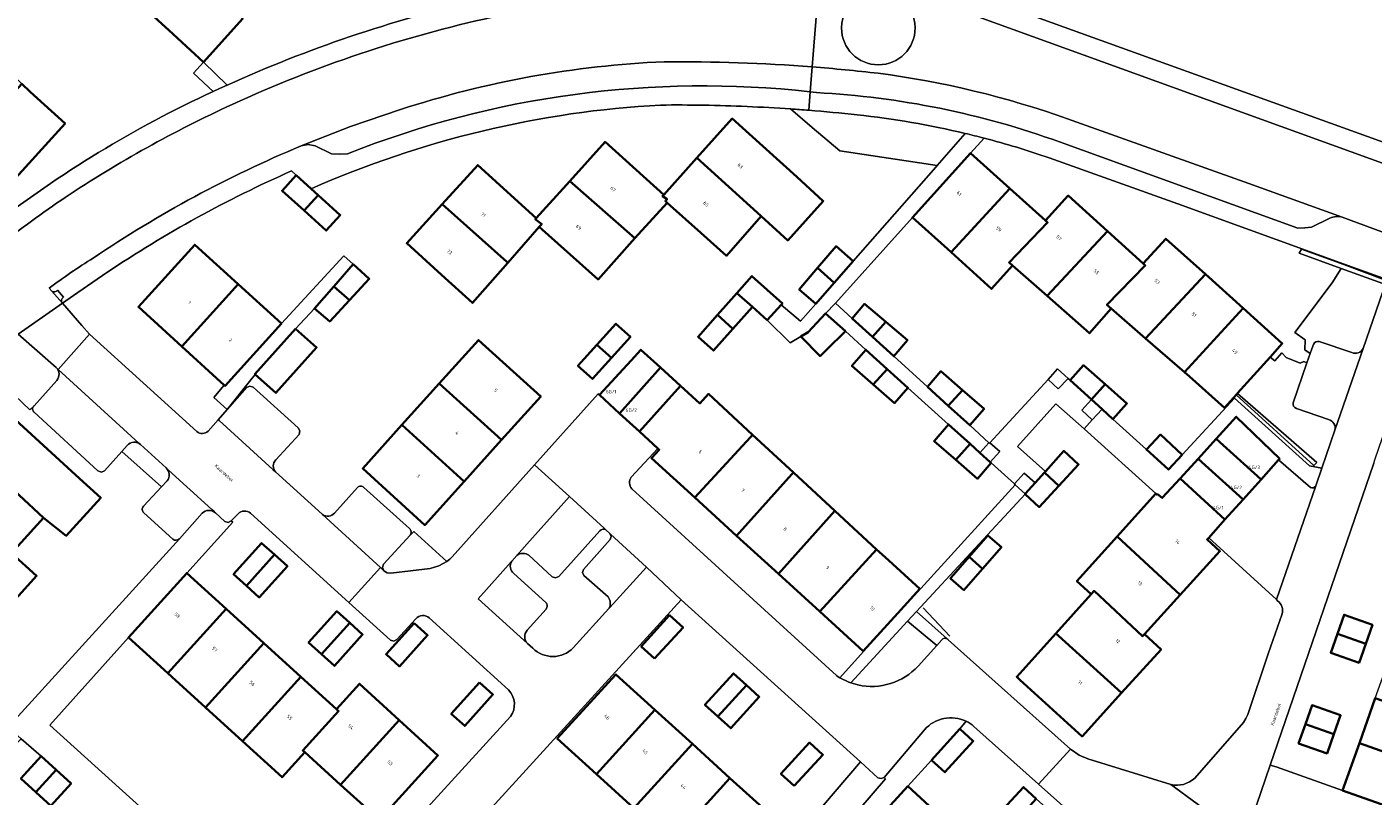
# Model space of a CAD drawing. Header units: metres. Extents: x 197700 to 204338, y 317132 to 325229.
# Tile 318 of 656: x 199378 to 199521, y 319636 to 319718. Entities that reach past the tile are written whole.
import ezdxf
from ezdxf.enums import TextEntityAlignment as Align

# ---------------------------------------------------------------- set-up
doc = ezdxf.new("R2010")
doc.units = ezdxf.units.M
for name, color, linetype, lineweight in [('B-WE-GR-BEPLANTING_CULTUUR_BODEMBEDEKKER-GV', 90, 'Continuous', 18), ('B-WE-GR-BEPLANTING_CULTUUR_HEESTERS-GV', 90, 'Continuous', 18), ('B-WE-IE-TERREINAFSCHEIDING_KUNSTMATIG_HEKWERK-G', 20, 'IE-TERREINAFSCHEIDING-KUNSTMATIG', 18), ('B-WE-OG-BEBOUWING-GV', 7, 'Continuous', 35), ('B-WE-OG-BEBOUWING-T18', 10, 'Continuous', 18), ('B-WE-OG-TERREIN_CULTUURSCHEIDING-GV', 7, 'Continuous', 18), ('B-WE-OG-TERREIN_ERF-GV', 7, 'Continuous', 18), ('B-WE-OG-TOPOGRAFIE-T18', 10, 'Continuous', 18), ('B-WE-VH-VERHARDING_ASFALT-GV', 252, 'Continuous', 18), ('B-WE-VH-VERHARDING_BETONSTRAATSTEEN-GV', 252, 'Continuous', 18), ('B-WE-VH-VERHARDING_HALFVERHARDING_GRIND-GV', 252, 'Continuous', 18), ('B-WE-VH-VERHARDING_OPEN-GV', 252, 'Continuous', 18), ('B-WE-VH-VERHARDING_TEGEL-GV', 252, 'Continuous', 18)]:
    doc.layers.add(name, color=color, linetype=linetype, lineweight=lineweight)
doc.styles.add('NLCS-ISO-M200-T18', font='NLCS-ISO.ttf', dxfattribs={"height": 0.36})
doc.linetypes.add('IE-TERREINAFSCHEIDING-KUNSTMATIG', pattern='A,4,[82,NLCS.SHX,S=0.75,R=90,X=0,Y=0],4,-2', length=10)

msp = doc.modelspace()

# ---------------------------------------------------------------- linework, layer by layer
at = {"layer": 'B-WE-GR-BEPLANTING_CULTUUR_BODEMBEDEKKER-GV'}
for points in [[(199380.634, 319682.027), (199376.592, 319685.561), (199373.188, 319682.343), (199372.979, 319682.138), (199377.824, 319677.507), (199378.254, 319677.915)], [(199378.254, 319677.915), (199378.27, 319677.931), (199378.289, 319677.948), (199380.697, 319680.648)], [(199473.041, 319643.507), (199468.739, 319638.436), (199468.898, 319638.281), (199455.391, 319622.576), (199456.528, 319621.537), (199465.019, 319630.665), (199471.248, 319637.502), (199473.784, 319640.269), (199476.802, 319643.592)], [(199476.802, 319643.592), (199477.458, 319644.412)]]:
    msp.add_lwpolyline(points, dxfattribs=at)
for points in [[(199380.697, 319680.648, 0.4110098), (199380.634, 319682.027)], [(199477.458, 319644.412, 0.3353648), (199473.041, 319643.507)]]:
    msp.add_lwpolyline(points, format="xyb", dxfattribs=at)
msp.add_lwpolyline([(199415.503, 319660.409), (199415.857, 319660.198), (199416.266, 319660.152), (199420.444, 319660.663), (199421.374, 319660.931), (199422.218, 319661.408), (199418.689, 319664.573), (199418.299, 319664.19), (199415.466, 319661.103), (199415.354, 319660.742)], close=True, dxfattribs=at)
at = {"layer": 'B-WE-GR-BEPLANTING_CULTUUR_HEESTERS-GV'}
for points in [[(199517.388, 319692.543), (199521.819, 319690.943), (199521.997, 319691.362), (199517.658, 319692.963), (199513.166, 319694.621), (199512.895, 319694.166)], [(199506.342, 319679.263), (199506.205, 319679.111), (199514.453, 319671.601), (199514.796, 319671.917)]]:
    msp.add_lwpolyline(points, close=True, dxfattribs=at)
msp.add_lwpolyline([(199472.353, 319650.276), (199474.341, 319652.481), (199471.227, 319655.042), (199465.186, 319648.509), (199465.95, 319648.275)], dxfattribs=at)
msp.add_lwpolyline([(199465.95, 319648.275, 0.2683699), (199472.353, 319650.276)], format="xyb", dxfattribs=at)
at = {"layer": 'B-WE-IE-TERREINAFSCHEIDING_KUNSTMATIG_HEKWERK-G'}
for points in [[(199475.735, 319653.455), (199472.884, 319656.461)], [(199517.535, 319637.062), (199510.471, 319639.568), (199509.833, 319639.751)]]:
    msp.add_lwpolyline(points, dxfattribs=at)
at = {"layer": 'B-WE-OG-BEBOUWING-GV'}
for points in [[(199396.308, 319714.507), (199400.496, 319719.119), (199393.879, 319725.133), (199393.692, 319725.3), (199389.554, 319720.676), (199392.616, 319717.879)], [(199377.888, 319711.338), (199376.995, 319712.185), (199370.972, 319705.568), (199375.593, 319701.36), (199381.592, 319707.98)], [(199448.811, 319704.303), (199455.623, 319698.144), (199455.669, 319698.104), (199458.493, 319695.544), (199462.273, 319699.716), (199459.44, 319702.282), (199452.584, 319708.493)], [(199445.284, 319700.387), (199439.052, 319706.017), (199435.286, 319701.851), (199442.205, 319695.773), (199445.652, 319699.539), (199445.6, 319699.586), (199445.467, 319699.704), (199445.527, 319699.77), (199445.655, 319699.911), (199445.157, 319700.246)], [(199431.732, 319697.919), (199425.495, 319703.551), (199421.724, 319699.399), (199428.587, 319693.275), (199428.699, 319693.169), (199432.05, 319696.971), (199432.314, 319697.278), (199431.625, 319697.8)], [(199455.669, 319698.104), (199455.623, 319698.144), (199448.811, 319704.303), (199445.284, 319700.387), (199445.157, 319700.246), (199445.655, 319699.911), (199445.527, 319699.77), (199445.467, 319699.704), (199445.6, 319699.586), (199445.652, 319699.539), (199449.23, 319696.354), (199451.984, 319693.903)], [(199482.123, 319701.062), (199477.936, 319704.826), (199471.762, 319697.99), (199475.472, 319694.639), (199475.861, 319694.286)], [(199408.518, 319700.349), (199407.771, 319701.022), (199406.172, 319702.464), (199404.685, 319700.815), (199407.032, 319698.7)], [(199432.05, 319696.971), (199438.31, 319691.398), (199442.205, 319695.773), (199435.286, 319701.851), (199431.732, 319697.919), (199431.625, 319697.8), (199432.314, 319697.278)], [(199482.417, 319692.855), (199482.039, 319693.194), (199486.138, 319697.451), (199485.927, 319697.641), (199482.123, 319701.062), (199475.861, 319694.286), (199480.184, 319690.374)], [(199408.518, 319700.349), (199407.032, 319698.7), (199409.379, 319696.584), (199410.865, 319698.233)], [(199421.724, 319699.399), (199417.939, 319695.231), (199421.64, 319691.87), (199424.925, 319688.887), (199428.699, 319693.169), (199428.587, 319693.275)], [(199485.927, 319697.641), (199486.138, 319697.451), (199482.039, 319693.194), (199482.417, 319692.855), (199486.078, 319689.642), (199492.528, 319696.507), (199488.342, 319700.302)], [(199496.324, 319693.066), (199492.528, 319696.507), (199486.078, 319689.642), (199490.602, 319685.67), (199492.902, 319688.29), (199492.442, 319688.695), (199496.531, 319692.878)], [(199399.995, 319690.888), (199395.38, 319695.073), (199389.395, 319688.458), (199394.006, 319684.26)], [(199492.902, 319688.29), (199496.573, 319685.12), (199502.926, 319691.934), (199498.718, 319695.719), (199496.324, 319693.066), (199496.531, 319692.878), (199492.442, 319688.695)], [(199461.665, 319692.608), (199463.443, 319691.043), (199465.462, 319693.338), (199463.623, 319694.909)], [(199410.172, 319690.651), (199411.851, 319689.188), (199413.956, 319691.446), (199412.231, 319692.997)], [(199463.443, 319691.043), (199461.665, 319692.608), (199459.707, 319690.306), (199461.471, 319688.802)], [(199398.526, 319680.144), (199398.62, 319680.059), (199404.605, 319686.708), (199399.995, 319690.888), (199394.006, 319684.26)], [(199456.31, 319687.047), (199457.793, 319688.704), (199457.917, 319688.842), (199454.68, 319691.738), (199453.071, 319689.939), (199454.727, 319688.463)], [(199506.934, 319688.329), (199502.926, 319691.934), (199496.573, 319685.12), (199500.715, 319681.515)], [(199411.851, 319689.188), (199410.172, 319690.651), (199408.114, 319688.305), (199409.747, 319686.931)], [(199452.661, 319686.144), (199454.727, 319688.463), (199453.071, 319689.939), (199451.005, 319687.62)], [(199468.93, 319686.865), (199466.637, 319688.791), (199465.337, 319687.24), (199467.493, 319685.283)], [(199506.934, 319688.329), (199500.715, 319681.515), (199501.236, 319681.063), (199504.954, 319677.72), (199505.959, 319678.838), (199506.205, 319679.111), (199506.342, 319679.263), (199506.361, 319679.284), (199509.824, 319683.134), (199511.114, 319684.569)], [(199438.186, 319684.44), (199439.734, 319683.04), (199441.753, 319685.272), (199440.205, 319686.673)], [(199451.005, 319687.62), (199448.939, 319685.301), (199450.595, 319683.826), (199452.661, 319686.144)], [(199464.621, 319685.876), (199462.513, 319687.778), (199460.643, 319685.78), (199459.881, 319685.326), (199461.929, 319683.232), (199462.616, 319683.905)], [(199467.493, 319685.283), (199469.767, 319683.217), (199471.222, 319684.94), (199468.93, 319686.865)], [(199401.82, 319681.286), (199404.015, 319679.314), (199408.346, 319684.134), (199406.118, 319686.135), (199401.788, 319681.315)], [(199421.401, 319680.309), (199428.027, 319674.32), (199432.206, 319678.954), (199425.575, 319684.935)], [(199439.734, 319683.04), (199438.186, 319684.44), (199436.167, 319682.208), (199437.715, 319680.808)], [(199440.591, 319677.143), (199444.934, 319682.028), (199442.845, 319683.919), (199441.81, 319682.785), (199438.446, 319679.101)], [(199469.07, 319681.86), (199466.805, 319683.905), (199465.313, 319682.191), (199467.587, 319680.217)], [(199488.537, 319680.66), (199490.792, 319678.617), (199492.262, 319680.239), (199489.952, 319682.268)], [(199442.718, 319675.201), (199447.084, 319680.082), (199444.934, 319682.028), (199440.591, 319677.143)], [(199467.587, 319680.217), (199469.861, 319678.243), (199471.275, 319679.869), (199469.07, 319681.86)], [(199473.345, 319679.967), (199475.565, 319677.951), (199477.088, 319679.628), (199474.794, 319681.628)], [(199424.055, 319669.917), (199428.027, 319674.32), (199421.401, 319680.309), (199417.435, 319675.914)], [(199447.084, 319680.082), (199442.718, 319675.201), (199444.665, 319673.423), (199444.815, 319673.286), (199443.988, 319672.394), (199448.601, 319668.192), (199454.526, 319674.62), (199454.75, 319674.864), (199450.051, 319679.208), (199449.149, 319678.212)], [(199475.565, 319677.951), (199477.85, 319675.875), (199479.383, 319677.628), (199477.088, 319679.628)], [(199492.262, 319680.239), (199490.792, 319678.617), (199491.928, 319677.587), (199493.093, 319676.531), (199494.572, 319678.21)], [(199372.509, 319672.298), (199379.306, 319666.035), (199381.713, 319664.13), (199385.378, 319668.174), (199383.107, 319670.229), (199376.307, 319676.462)], [(199510.834, 319672.32), (199506.21, 319676.778), (199504.083, 319674.444), (199508.856, 319670.12), (199510.719, 319672.192)], [(199417.435, 319675.914), (199413.255, 319671.281), (199419.868, 319665.275), (199424.055, 319669.917)], [(199477.895, 319673.894), (199475.596, 319675.969), (199474.06, 319674.206), (199476.369, 319672.204)], [(199448.601, 319668.192), (199453.051, 319664.137), (199458.935, 319670.669), (199459.097, 319670.846), (199454.75, 319674.864), (199454.526, 319674.62)], [(199478.941, 319672.949), (199477.895, 319673.894), (199476.369, 319672.204), (199478.678, 319670.202), (199480.132, 319671.875), (199480.031, 319671.965)], [(199500.444, 319672.726), (199498.147, 319674.883), (199496.658, 319673.299), (199499.008, 319671.169)], [(199506.931, 319667.978), (199508.856, 319670.12), (199504.083, 319674.444), (199502.149, 319672.323)], [(199379.306, 319666.035), (199372.509, 319672.298), (199368.681, 319668.101), (199371.341, 319665.675), (199371.516, 319665.867), (199375.727, 319662.086), (199375.902, 319662.279)], [(199487.342, 319669.45), (199489.428, 319671.722), (199487.859, 319673.162), (199485.902, 319670.971), (199485.908, 319670.965), (199485.801, 319670.846)], [(199505.012, 319665.844), (199506.931, 319667.978), (199502.149, 319672.323), (199500.229, 319670.218)], [(199457.486, 319660.097), (199463.51, 319666.767), (199459.097, 319670.846), (199458.935, 319670.669), (199453.051, 319664.137)], [(199485.801, 319670.846), (199484.828, 319669.773), (199483.763, 319668.597), (199483.739, 319668.571), (199485.256, 319667.179), (199487.342, 319669.45)], [(199493.535, 319664.055), (199500.261, 319657.861), (199504.468, 319662.488), (199503.113, 319663.732), (199503.283, 319663.921), (199505.012, 319665.844), (199500.229, 319670.218), (199498.346, 319668.152), (199497.85, 319668.554), (199497.792, 319668.496), (199497.654, 319668.62)], [(199463.51, 319666.767), (199457.486, 319660.097), (199461.914, 319656.062), (199467.923, 319662.688)], [(199371.341, 319665.675), (199367.914, 319661.911), (199374.735, 319655.648), (199378.564, 319659.857), (199375.902, 319662.279), (199375.727, 319662.086), (199371.516, 319665.867)], [(199477.793, 319661.884), (199479.228, 319660.631), (199481.218, 319662.909), (199479.783, 319664.163)], [(199490.784, 319657.935), (199491.079, 319658.267), (199496.251, 319653.452), (199496.439, 319653.659), (199500.261, 319657.861), (199493.535, 319664.055), (199489.553, 319659.642), (199489.257, 319659.313)], [(199403.875, 319662.124), (199402.505, 319663.359), (199399.512, 319660.039), (199400.882, 319658.804)], [(199403.875, 319662.124), (199400.882, 319658.804), (199402.252, 319657.57), (199405.245, 319660.89)], [(199466.529, 319651.858), (199470.193, 319655.892), (199472.542, 319658.477), (199468.841, 319661.839), (199467.923, 319662.688), (199461.914, 319656.062)], [(199479.228, 319660.631), (199477.793, 319661.884), (199475.887, 319659.701), (199475.803, 319659.606), (199475.804, 319659.605), (199477.238, 319658.353)], [(199398.713, 319656.37), (199394.535, 319660.165), (199388.336, 319653.307), (199392.511, 319649.515)], [(199496.439, 319653.659), (199496.251, 319653.452), (199491.079, 319658.267), (199490.784, 319657.935), (199487.009, 319653.743), (199487.294, 319653.5), (199494.007, 319647.414), (199498.215, 319652.045)], [(199396.516, 319645.878), (199402.732, 319652.72), (199398.713, 319656.37), (199392.511, 319649.515), (199392.935, 319649.13)], [(199411.875, 319654.863), (199410.499, 319656.104), (199407.499, 319652.777), (199408.875, 319651.536)], [(199408.875, 319651.536), (199410.251, 319650.296), (199413.251, 319653.622), (199411.875, 319654.863)], [(199444.314, 319651.068), (199447.351, 319654.382), (199445.921, 319655.677), (199442.9, 319652.343)], [(199516.97, 319653.705), (199520, 319652.643), (199520.708, 319654.664), (199517.679, 319655.726)], [(199418.741, 319654.835), (199415.743, 319651.525), (199417.158, 319650.242), (199420.157, 319653.549)], [(199487.009, 319653.743), (199482.859, 319649.135), (199483.176, 319648.808), (199489.803, 319642.789), (199494.007, 319647.414), (199487.294, 319653.5)], [(199520, 319652.643), (199516.97, 319653.705), (199516.262, 319651.684), (199519.291, 319650.622)], [(199402.732, 319652.72), (199396.516, 319645.878), (199400.469, 319642.288), (199406.685, 319649.129)], [(199407.095, 319641.107), (199406.88, 319641.301), (199410.69, 319645.492), (199410.475, 319645.687), (199406.685, 319649.129), (199400.469, 319642.288), (199404.688, 319638.456)], [(199444.349, 319645.629), (199440.205, 319649.396), (199433.966, 319642.585), (199438.13, 319638.799)], [(199454.084, 319648.245), (199452.713, 319649.497), (199449.68, 319646.172), (199451.052, 319644.92)], [(199410.909, 319637.661), (199417.129, 319644.533), (199412.905, 319648.389), (199410.475, 319645.687), (199410.69, 319645.492), (199406.88, 319641.301), (199407.095, 319641.107)], [(199425.702, 319648.536), (199422.688, 319645.187), (199424.117, 319643.905), (199427.111, 319647.243)], [(199451.052, 319644.92), (199452.423, 319643.669), (199455.456, 319646.993), (199454.084, 319648.245)], [(199521.01, 319646.876), (199519.311, 319642.078), (199528.229, 319638.922), (199529.935, 319643.739)], [(199448.352, 319641.99), (199444.349, 319645.629), (199438.13, 319638.799), (199442.125, 319635.166)], [(199516.595, 319643.021), (199517.311, 319645.053), (199514.283, 319646.119), (199513.568, 319644.087)], [(199410.909, 319637.661), (199415.035, 319633.933), (199421.265, 319640.757), (199417.129, 319644.533)], [(199473.784, 319640.269), (199475.205, 319638.978), (199478.223, 319642.301), (199476.802, 319643.592)], [(199513.568, 319644.087), (199512.852, 319642.055), (199515.879, 319640.989), (199516.595, 319643.021)], [(199448.352, 319641.99), (199442.125, 319635.166), (199446.12, 319631.533), (199452.34, 319638.364)], [(199459.173, 319637.532), (199462.224, 319640.842), (199460.812, 319642.143), (199457.761, 319638.833)], [(199519.311, 319642.078), (199517.535, 319637.062), (199526.453, 319633.906), (199528.229, 319638.922)], [(199379.03, 319640.693), (199376.88, 319638.323), (199378.482, 319636.87), (199380.632, 319639.24)], [(199380.084, 319635.417), (199382.234, 319637.787), (199380.632, 319639.24), (199378.482, 319636.87)], [(199452.34, 319638.364), (199446.12, 319631.533), (199450.278, 319627.752), (199456.493, 319634.589)], [(199475.393, 319633.721), (199471.248, 319637.502), (199465.019, 319630.665), (199469.167, 319626.881)], [(199484.936, 319636.162), (199483.566, 319637.415), (199480.529, 319634.095), (199481.899, 319632.842)]]:
    msp.add_lwpolyline(points, close=True, dxfattribs=at)
at = {"layer": 'B-WE-OG-TERREIN_CULTUURSCHEIDING-GV'}
for points in [[(199460.716, 319709.372, 0.0027293), (199458.786, 319709.515)], [(199465.865, 319708.885, 0.0071768), (199460.716, 319709.372)], [(199477.359, 319706.915, 0.0314071), (199465.865, 319708.885)], [(199514.424, 319684.463, -0.3847476), (199515.05, 319684.791)], [(199518.511, 319683.615, 0.3836688), (199519.72, 319684.044)], [(199512.611, 319677.662, -0.3903342), (199512.269, 319678.279)], [(199516.718, 319675.36, 0.4121165), (199516.04, 319676.495)], [(199439.14, 319664.763, 0.3914017), (199438.507, 319664.654)], [(199430.945, 319662.051, 0.3281474), (199429.662, 319662.048)], [(199429.112, 319661.433, 0.3857094), (199429.332, 319660.131)], [(199432.736, 319657.021, -0.4228512), (199432.771, 319656.342)], [(199439.452, 319656.386, 0.3229226), (199439.361, 319657.633)], [(199430.765, 319654.081, 0.4037962), (199430.797, 319652.679)], [(199431.348, 319652.182, 0.4195266), (199435.66, 319652.211)]]:
    msp.add_lwpolyline(points, format="xyb", dxfattribs=at)
for points in [[(199458.786, 319709.515), (199461.094, 319707.545), (199464.012, 319705.054), (199474.388, 319703.485), (199477.359, 319706.915)], [(199519.72, 319684.044), (199521.811, 319690.091), (199522.253, 319691.367), (199517.694, 319693.02), (199517.658, 319692.963), (199521.997, 319691.362), (199521.819, 319690.943), (199517.388, 319692.543), (199516.424, 319691.042), (199512.456, 319685.732), (199513.554, 319684.983), (199513.503, 319683.918), (199514.086, 319683.52), (199514.256, 319684.009), (199514.424, 319684.463)], [(199512.269, 319678.279), (199513.736, 319682.51), (199513.401, 319682.658), (199513.006, 319682.49), (199511.537, 319683.086), (199511.06, 319683.57), (199510.302, 319682.721), (199509.824, 319683.134), (199506.361, 319679.284), (199506.342, 319679.263), (199514.796, 319671.917), (199514.453, 319671.601), (199506.205, 319679.111), (199505.959, 319678.838), (199506.024, 319678.78), (199514.01, 319671.584), (199515.324, 319671.327), (199516.718, 319675.36)], [(199515.05, 319684.791), (199518.511, 319683.615)], [(199542.07, 319613.509), (199544.065, 319614.106), (199544.492, 319615.479), (199544.953, 319616.842), (199570.215, 319676.659), (199556.365, 319681.642), (199558.867, 319677.887), (199559.029, 319675.451), (199549.615, 319644.752), (199540.523, 319646.851), (199536.954, 319635.675), (199536.058, 319632.243), (199534.916, 319630.84), (199531.78, 319632.997), (199526.453, 319633.906), (199517.535, 319637.062), (199510.471, 319639.568), (199509.833, 319639.751), (199508.375, 319635.5)], [(199516.04, 319676.495), (199512.611, 319677.662)], [(199438.507, 319664.654), (199434.119, 319659.806), (199433.778, 319659.651), (199433.429, 319659.779), (199430.945, 319662.051)], [(199439.361, 319657.633), (199436.777, 319659.891), (199436.633, 319660.234), (199436.738, 319660.551), (199439.607, 319663.738), (199439.697, 319664.053), (199439.551, 319664.387), (199439.14, 319664.763)], [(199429.662, 319662.048), (199429.112, 319661.433)], [(199429.332, 319660.131), (199432.736, 319657.021)], [(199432.771, 319656.342), (199430.765, 319654.081)], [(199435.66, 319652.211), (199439.452, 319656.386)], [(199430.797, 319652.679), (199431.348, 319652.182)]]:
    msp.add_lwpolyline(points, dxfattribs=at)
at = {"layer": 'B-WE-OG-TERREIN_ERF-GV'}
for points in [[(199376.995, 319712.185), (199377.888, 319711.338), (199381.592, 319707.98), (199375.593, 319701.36), (199370.972, 319705.568), (199366.536, 319709.608), (199361.899, 319713.83), (199363.515, 319715.604), (199359.282, 319719.468), (199354.71, 319723.641), (199360.726, 319730.237), (199364.421, 319726.868), (199365.308, 319726.059), (199369.992, 319721.788), (199370.428, 319722.248), (199374.62, 319718.447), (199372.618, 319716.334)], [(199442.205, 319695.773), (199438.31, 319691.398), (199432.05, 319696.971), (199428.699, 319693.169), (199424.925, 319688.887), (199421.64, 319691.87), (199417.939, 319695.231), (199421.724, 319699.399), (199425.495, 319703.551), (199431.732, 319697.919), (199435.286, 319701.851), (199439.052, 319706.017), (199445.284, 319700.387), (199448.811, 319704.303), (199452.584, 319708.493), (199459.44, 319702.282), (199462.273, 319699.716), (199458.493, 319695.544), (199455.669, 319698.104), (199451.984, 319693.903), (199449.23, 319696.354), (199445.652, 319699.539)], [(199496.573, 319685.12), (199492.902, 319688.29), (199490.602, 319685.67), (199486.078, 319689.642), (199482.417, 319692.855), (199480.184, 319690.374), (199475.861, 319694.286), (199475.472, 319694.639), (199471.762, 319697.99), (199463.551, 319688.863), (199465.337, 319687.24), (199466.637, 319688.791), (199468.93, 319686.865), (199471.222, 319684.94), (199469.767, 319683.217), (199473.345, 319679.967), (199474.794, 319681.628), (199477.088, 319679.628), (199479.383, 319677.628), (199477.85, 319675.875), (199479.886, 319674.026), (199479.957, 319673.961), (199480.008, 319674.017), (199486.181, 319680.746), (199487.208, 319681.865), (199488.32, 319680.857), (199488.537, 319680.66), (199489.952, 319682.268), (199492.262, 319680.239), (199494.572, 319678.21), (199493.093, 319676.531), (199496.658, 319673.299), (199498.147, 319674.883), (199500.444, 319672.726), (199506.024, 319678.78), (199505.959, 319678.838), (199504.954, 319677.72), (199501.236, 319681.063), (199500.715, 319681.515)], [(199398.843, 319677.546), (199397.429, 319678.844), (199398.526, 319680.144), (199394.006, 319684.26), (199389.395, 319688.458), (199395.38, 319695.073), (199399.995, 319690.888), (199404.605, 319686.708), (199411.234, 319693.914), (199412.231, 319692.997), (199413.956, 319691.446), (199411.851, 319689.188), (199409.747, 319686.931), (199408.114, 319688.305), (199406.118, 319686.135), (199408.346, 319684.134), (199404.015, 319679.314), (199401.82, 319681.286), (199401.354, 319680.719)], [(199438.186, 319684.44), (199440.205, 319686.673), (199441.753, 319685.272), (199439.734, 319683.04), (199437.715, 319680.808), (199436.167, 319682.208)], [(199428.027, 319674.32), (199424.055, 319669.917), (199419.868, 319665.275), (199413.255, 319671.281), (199417.435, 319675.914), (199421.401, 319680.309), (199425.575, 319684.935), (199432.206, 319678.954)], [(199479.783, 319664.163), (199481.218, 319662.909), (199479.228, 319660.631), (199477.238, 319658.353), (199475.804, 319659.605), (199475.803, 319659.606), (199475.887, 319659.701), (199477.793, 319661.884)], [(199400.882, 319658.804), (199399.512, 319660.039), (199402.505, 319663.359), (199403.875, 319662.124), (199405.245, 319660.89), (199402.252, 319657.57)], [(199408.875, 319651.536), (199407.499, 319652.777), (199410.499, 319656.104), (199411.875, 319654.863), (199413.251, 319653.622), (199410.251, 319650.296)], [(199444.314, 319651.068), (199442.9, 319652.343), (199445.921, 319655.677), (199447.351, 319654.382)], [(199520, 319652.643), (199519.291, 319650.622), (199516.262, 319651.684), (199516.97, 319653.705), (199517.679, 319655.726), (199520.708, 319654.664)], [(199418.741, 319654.835), (199420.157, 319653.549), (199417.158, 319650.242), (199415.743, 319651.525)], [(199438.13, 319638.799), (199433.966, 319642.585), (199440.205, 319649.396), (199444.349, 319645.629), (199448.352, 319641.99), (199452.34, 319638.364), (199456.493, 319634.589), (199450.278, 319627.752), (199446.12, 319631.533), (199442.125, 319635.166)], [(199451.052, 319644.92), (199449.68, 319646.172), (199452.713, 319649.497), (199454.084, 319648.245), (199455.456, 319646.993), (199452.423, 319643.669)], [(199425.702, 319648.536), (199427.111, 319647.243), (199424.117, 319643.905), (199422.688, 319645.187)], [(199513.568, 319644.087), (199514.283, 319646.119), (199517.311, 319645.053), (199516.595, 319643.021), (199515.879, 319640.989), (199512.852, 319642.055)], [(199459.173, 319637.532), (199457.761, 319638.833), (199460.812, 319642.143), (199462.224, 319640.842)], [(199484.936, 319636.162), (199486.306, 319634.909), (199483.269, 319631.588), (199481.899, 319632.842), (199480.529, 319634.095), (199483.566, 319637.415)]]:
    msp.add_lwpolyline(points, close=True, dxfattribs=at)
for points in [[(199398.833, 319712.054, -0.0491573), (199425.471, 319721.059)], [(199373.74, 319697.008, -0.0572245), (199397.348, 319711.38)], [(199444.964, 319709.931, 0.0909111), (199407.771, 319701.022)], [(199454.154, 319709.774, 0.0129414), (199444.964, 319709.931)], [(199458.786, 319709.515, 0.0066477), (199454.154, 319709.774)], [(199486.291, 319704.321, 0.0194223), (199479.371, 319706.415)], [(199405.696, 319702.919, 0.0448923), (199386.047, 319692.119)], [(199378.296, 319677.257, -0.4380504), (199378.254, 319677.915)], [(199395.593, 319675.229, 0.3958983), (199396.823, 319675.268)], [(199389.619, 319673.835, 0.4183682), (199388.208, 319673.733)], [(199404.004, 319672.198, 0.3715257), (199403.962, 319670.933)], [(199392.437, 319669.957, 0.3880908), (199392.33, 319671.362)], [(199412.704, 319669.259, -0.4183256), (199413.395, 319669.274)], [(199441.843, 319670.371, 0.3328057), (199441.885, 319669.109)], [(199389.972, 319666.569, -0.4409858), (199389.936, 319667.267)], [(199401.321, 319666.534, 0.382243), (199400.005, 319666.473)], [(199408.966, 319666.384, 0.3611672), (199410.267, 319666.55)], [(199418.226, 319664.896, -0.4317903), (199418.299, 319664.19)], [(199393.757, 319663.812, -0.3938142), (199393.046, 319663.774)], [(199511.095, 319655.817, 0.318782), (199510.612, 319657.216)], [(199420.332, 319655.389, 0.4248342), (199418.91, 319655.309)], [(199475.462, 319653.155, -0.0597855), (199475.545, 319653.081)], [(199428.993, 319644.916, 0.3619212), (199428.774, 319647.737)], [(199478.304, 319643.856, 0.0679283), (199477.458, 319644.412)], [(199499.26, 319637.684, 0.2592401), (199501.788, 319638.372)]]:
    msp.add_lwpolyline(points, format="xyb", dxfattribs=at)
for points in [[(199479.648, 319721.23), (199549.794, 319695.921)], [(199392.616, 319717.879), (199389.554, 319720.676)], [(199397.348, 319711.38), (199395.242, 319713.333), (199396.308, 319714.507), (199392.616, 319717.879)], [(199400.496, 319719.119), (199396.308, 319714.507), (199398.833, 319712.054)], [(199418.299, 319664.19), (199418.689, 319664.573), (199422.218, 319661.408), (199422.513, 319661.645), (199422.787, 319661.908), (199431.537, 319671.668), (199438.313, 319679.225), (199438.446, 319679.101), (199441.81, 319682.785), (199442.845, 319683.919), (199444.934, 319682.028), (199447.084, 319680.082), (199449.149, 319678.212), (199450.051, 319679.208), (199454.75, 319674.864), (199459.097, 319670.846), (199463.51, 319666.767), (199467.923, 319662.688), (199468.841, 319661.839), (199472.542, 319658.477), (199470.193, 319655.892), (199466.529, 319651.858), (199466.558, 319651.831), (199482.696, 319669.56), (199482.606, 319669.641), (199480.132, 319671.875), (199478.678, 319670.202), (199476.369, 319672.204), (199474.06, 319674.206), (199475.596, 319675.969), (199471.275, 319679.869), (199469.861, 319678.243), (199467.587, 319680.217), (199465.313, 319682.191), (199466.805, 319683.905), (199464.621, 319685.876), (199462.616, 319683.905), (199461.929, 319683.232), (199459.881, 319685.326), (199458.74, 319684.645), (199456.31, 319687.047), (199454.727, 319688.463), (199452.661, 319686.144), (199450.595, 319683.826), (199448.939, 319685.301), (199451.005, 319687.62), (199453.071, 319689.939), (199454.68, 319691.738), (199457.917, 319688.842), (199457.793, 319688.704), (199459.833, 319686.94), (199461.471, 319688.802), (199459.707, 319690.306), (199461.665, 319692.608), (199463.623, 319694.909), (199465.462, 319693.338), (199474.256, 319703.333), (199474.388, 319703.485), (199464.012, 319705.054), (199461.094, 319707.545), (199458.786, 319709.515)], [(199479.371, 319706.415), (199477.936, 319704.826), (199482.123, 319701.062), (199485.927, 319697.641), (199488.342, 319700.302), (199492.528, 319696.507), (199496.324, 319693.066), (199498.718, 319695.719), (199502.926, 319691.934)], [(199502.926, 319691.934), (199506.934, 319688.329), (199511.114, 319684.569), (199509.824, 319683.134), (199510.302, 319682.721), (199511.06, 319683.57), (199511.537, 319683.086), (199513.006, 319682.49), (199513.401, 319682.658), (199513.736, 319682.51), (199514.086, 319683.52), (199513.503, 319683.918), (199513.554, 319684.983), (199512.456, 319685.732), (199516.424, 319691.042), (199517.388, 319692.543), (199512.895, 319694.166), (199513.166, 319694.621), (199517.658, 319692.963), (199517.694, 319693.02), (199499.979, 319699.443), (199486.291, 319704.321)], [(199407.771, 319701.022), (199408.518, 319700.349), (199410.865, 319698.233), (199409.379, 319696.584), (199407.032, 319698.7), (199404.685, 319700.815), (199406.172, 319702.464), (199405.696, 319702.919)], [(199386.047, 319692.119), (199382.483, 319689.687), (199381.297, 319688.857), (199383.382, 319686.488), (199384.202, 319685.556), (199395.593, 319675.229)], [(199378.254, 319677.915), (199377.824, 319677.507), (199372.979, 319682.138)], [(199396.823, 319675.268), (199397.886, 319676.456), (199398.843, 319677.546), (199400.9, 319679.891), (199401.253, 319680.045), (199401.618, 319679.931), (199406.387, 319675.609), (199406.568, 319675.304), (199406.496, 319674.896), (199404.004, 319672.198)], [(199510.612, 319657.216), (199510.487, 319657.339), (199503.283, 319663.921), (199503.113, 319663.732), (199504.468, 319662.488), (199500.261, 319657.861), (199496.439, 319653.659), (199498.215, 319652.045), (199494.007, 319647.414), (199489.803, 319642.789), (199483.176, 319648.808), (199482.859, 319649.135), (199487.009, 319653.743), (199490.784, 319657.935), (199489.257, 319659.313), (199489.553, 319659.642), (199493.535, 319664.055), (199497.654, 319668.62), (199490.016, 319675.49), (199487.031, 319678.174), (199482.931, 319673.624), (199485.902, 319670.971), (199487.859, 319673.162), (199489.428, 319671.722), (199487.342, 319669.45), (199485.256, 319667.179), (199483.739, 319668.571), (199472.184, 319656.077), (199475.462, 319653.155)], [(199376.307, 319676.462), (199383.107, 319670.229), (199385.378, 319668.174), (199381.713, 319664.13), (199379.306, 319666.035), (199375.902, 319662.279), (199378.564, 319659.857), (199374.735, 319655.648)], [(199389.936, 319667.267), (199391.848, 319669.324), (199387.619, 319673.081), (199385.784, 319671.049), (199385.457, 319670.911), (199385.091, 319671.022), (199378.296, 319677.257)], [(199388.208, 319673.733), (199387.619, 319673.081), (199391.848, 319669.324), (199392.437, 319669.957)], [(199392.33, 319671.362), (199389.619, 319673.835)], [(199457.486, 319660.097), (199453.051, 319664.137), (199448.601, 319668.192), (199443.988, 319672.394), (199444.815, 319673.286), (199444.665, 319673.423), (199441.843, 319670.371)], [(199403.962, 319670.933), (199408.934, 319666.413), (199408.966, 319666.384)], [(199520.836, 319671.834), (199509.833, 319639.751), (199510.471, 319639.568), (199517.535, 319637.062), (199519.311, 319642.078), (199521.01, 319646.876), (199522.716, 319651.693), (199524.495, 319656.718), (199533.413, 319653.561), (199531.634, 319648.537), (199529.935, 319643.739), (199528.229, 319638.922), (199526.453, 319633.906)], [(199410.267, 319666.55), (199412.704, 319669.259)], [(199413.395, 319669.274), (199418.226, 319664.896)], [(199441.885, 319669.109), (199463.674, 319649.257), (199463.864, 319649.133), (199464.018, 319649.04), (199466.558, 319651.831), (199466.529, 319651.858), (199461.914, 319656.062), (199457.486, 319660.097)], [(199393.046, 319663.774), (199389.972, 319666.569)], [(199400.005, 319666.473), (199399.269, 319665.717), (199399.427, 319665.574), (199394.535, 319660.165)], [(199418.91, 319655.309), (199416.899, 319653.113), (199416.568, 319652.93), (199416.203, 319653.026), (199411.787, 319657.034), (199401.321, 319666.534)], [(199375.517, 319643.792), (199393.757, 319663.812)], [(199394.535, 319660.165), (199398.713, 319656.37), (199402.732, 319652.72), (199406.685, 319649.129), (199410.475, 319645.687), (199412.905, 319648.389), (199417.129, 319644.533), (199421.265, 319640.757), (199415.035, 319633.933), (199410.909, 319637.661), (199407.095, 319641.107), (199404.688, 319638.456), (199400.469, 319642.288), (199396.516, 319645.878), (199392.935, 319649.13), (199392.511, 319649.515), (199388.336, 319653.307), (199379.96, 319643.984), (199396.172, 319629.359), (199398.169, 319631.54), (199408.304, 319622.25), (199428.993, 319644.916)], [(199447.129, 319617.763), (199466.241, 319640.086), (199447.156, 319657.335), (199403.855, 319609.904)], [(199428.774, 319647.737), (199420.332, 319655.389)], [(199501.788, 319638.372), (199506.988, 319644.277), (199507.24, 319644.691), (199507.445, 319645.133), (199509.615, 319651.56), (199511.095, 319655.817)], [(199475.545, 319653.081), (199488.584, 319641.457), (199488.667, 319641.383), (199489.501, 319640.816), (199490.433, 319640.428), (199499.26, 319637.684)], [(199477.458, 319644.412), (199476.802, 319643.592), (199478.223, 319642.301), (199475.205, 319638.978), (199473.784, 319640.269), (199471.248, 319637.502), (199475.393, 319633.721)], [(199501.595, 319630.778), (199501.086, 319631.143), (199500.333, 319631.564), (199498.084, 319632.613), (199495.753, 319633.466), (199491.843, 319634.656), (199491.45, 319634.626), (199491.104, 319634.442), (199490.396, 319633.73), (199490.064, 319633.565), (199489.713, 319633.682), (199485.175, 319637.729), (199478.304, 319643.856)], [(199380.084, 319635.417), (199378.482, 319636.87), (199376.88, 319638.323), (199379.03, 319640.693), (199376.928, 319642.548), (199372.147, 319637.636), (199375.996, 319634.145)]]:
    msp.add_lwpolyline(points, dxfattribs=at)
at = {"layer": 'B-WE-VH-VERHARDING_ASFALT-GV'}
for points in [[(199461.084, 319713.985), (199461.646, 319721.014), (199457.164, 319721.223), (199456.607, 319721.328), (199456.059, 319721.472)], [(199461.646, 319721.014), (199461.084, 319713.985)], [(199564.407, 319688.359), (199553.447, 319692.318), (199548.747, 319694.016), (199538.111, 319697.858), (199531.661, 319700.188), (199478.736, 319719.307)], [(199406.705, 319705.584), (199411.954, 319707.634), (199417.29, 319709.45)], [(199488.271, 319708.462), (199507.562, 319701.574), (199517.499, 319697.992), (199523.325, 319695.862)], [(199374.54, 319694.958), (199372.056, 319692.909), (199370.436, 319691.55), (199375.376, 319686.624), (199376.583, 319685.569), (199376.592, 319685.561), (199381.297, 319688.857), (199380.162, 319690.146), (199379.9, 319690.444)], [(199514.675, 319669.453), (199515.324, 319671.327), (199514.01, 319671.584), (199506.024, 319678.78), (199500.444, 319672.726), (199499.008, 319671.169), (199496.658, 319673.299), (199493.093, 319676.531), (199491.928, 319677.587), (199490.896, 319676.455), (199490.016, 319675.49), (199497.654, 319668.62), (199497.792, 319668.496), (199497.85, 319668.554), (199498.346, 319668.152), (199500.229, 319670.218), (199502.149, 319672.323)], [(199502.149, 319672.323), (199504.083, 319674.444), (199506.21, 319676.778), (199510.834, 319672.32), (199510.719, 319672.192), (199514.099, 319669.251)]]:
    msp.add_lwpolyline(points, dxfattribs=at)
for points in [[(199464.211, 319718.128, -1.0001277), (199472.044, 319718.128)], [(199427.073, 319719.275, 0.0540603), (199399.369, 319709.99)], [(199472.044, 319718.128, -0.9998723), (199464.211, 319718.128)], [(199417.29, 319709.45, -0.0684124), (199445.326, 319714.536)], [(199445.326, 319714.536, -0.0209929), (199461.084, 319713.985)], [(199461.084, 319713.985, -0.0093757), (199468.12, 319713.309)], [(199468.12, 319713.309, -0.0533295), (199488.271, 319708.462)], [(199399.369, 319709.99, 0.0389256), (199381.59, 319700.102)], [(199384.58, 319693.663, -0.0497963), (199406.705, 319705.584)], [(199381.59, 319700.102, 0.0193927), (199374.54, 319694.958)], [(199379.9, 319690.444, -0.0240639), (199384.58, 319693.663)], [(199514.099, 319669.251, 0.3731347), (199514.675, 319669.453)]]:
    msp.add_lwpolyline(points, format="xyb", dxfattribs=at)
for points in [[(199477.85, 319675.875), (199475.565, 319677.951), (199473.345, 319679.967), (199469.767, 319683.217), (199467.493, 319685.283), (199465.337, 319687.24), (199463.551, 319688.863), (199462.513, 319687.778), (199464.621, 319685.876), (199466.805, 319683.905), (199469.07, 319681.86), (199471.275, 319679.869), (199475.596, 319675.969), (199477.895, 319673.894), (199478.941, 319672.949), (199479.886, 319674.026)], [(199483.739, 319668.571), (199483.763, 319668.597), (199482.696, 319669.56), (199466.558, 319651.831), (199464.018, 319649.04), (199464.975, 319648.573), (199465.186, 319648.509), (199471.227, 319655.042), (199472.184, 319656.077)]]:
    msp.add_lwpolyline(points, close=True, dxfattribs=at)
at = {"layer": 'B-WE-VH-VERHARDING_BETONSTRAATSTEEN-GV'}
for points in [[(199472.044, 319718.128, 1.0001277), (199464.211, 319718.128)], [(199464.211, 319718.128, 0.9998723), (199472.044, 319718.128)], [(199445.326, 319714.536, 0.0684124), (199417.29, 319709.45)], [(199461.084, 319713.985, 0.0209929), (199445.326, 319714.536)], [(199468.12, 319713.309, 0.0093757), (199461.084, 319713.985)], [(199488.271, 319708.462, 0.0533295), (199468.12, 319713.309)], [(199411.635, 319704.744, -0.1228434), (199460.873, 319711.336)], [(199461.549, 319711.258, -0.0734028), (199487.388, 319706.017)], [(199516.185, 319697.9, -0.1935284), (199517.499, 319697.992)], [(199380.795, 319690.247, -0.3813578), (199380.162, 319690.146)], [(199381.297, 319688.857, -0.4285377), (199381.41, 319689.502)], [(199396.823, 319675.268, -0.3958983), (199395.593, 319675.229)], [(199441.885, 319669.109, -0.3328057), (199441.843, 319670.371)], [(199514.675, 319669.453, -0.3731347), (199514.099, 319669.251)], [(199400.005, 319666.473, -0.382243), (199401.321, 319666.534)], [(199510.612, 319657.216, -0.318782), (199511.095, 319655.817)], [(199418.91, 319655.309, -0.4248342), (199420.332, 319655.389)], [(199435.66, 319652.211, -0.4195266), (199431.348, 319652.182)], [(199475.462, 319653.155, 0.3854711), (199474.876, 319653.075)], [(199475.545, 319653.081, 0.0597855), (199475.462, 319653.155)], [(199472.353, 319650.276, -0.2683699), (199465.95, 319648.275)], [(199428.774, 319647.737, -0.3619212), (199428.993, 319644.916)], [(199473.041, 319643.507, -0.3353648), (199477.458, 319644.412)], [(199477.458, 319644.412, -0.0679283), (199478.304, 319643.856)], [(199501.788, 319638.372, -0.2592401), (199499.26, 319637.684)]]:
    msp.add_lwpolyline(points, format="xyb", dxfattribs=at)
for points in [[(199460.873, 319711.336), (199461.084, 319713.985)], [(199461.084, 319713.985), (199460.873, 319711.336), (199461.208, 319711.298), (199461.549, 319711.258)], [(199417.29, 319709.45), (199411.954, 319707.634), (199406.705, 319705.584), (199407.459, 319705.741), (199408.212, 319705.577), (199409.927, 319704.73), (199410.781, 319704.723), (199411.635, 319704.744)], [(199517.499, 319697.992), (199507.562, 319701.574), (199488.271, 319708.462)], [(199487.388, 319706.017), (199512.76, 319696.85), (199513.499, 319696.871), (199514.234, 319696.956), (199516.185, 319697.9)], [(199380.162, 319690.146), (199381.297, 319688.857)], [(199381.41, 319689.502), (199380.795, 319690.247)], [(199520.963, 319672.205), (199524.611, 319682.843), (199524.649, 319682.954), (199526.553, 319688.501), (199521.811, 319690.091), (199519.72, 319684.044), (199516.718, 319675.36), (199515.324, 319671.327), (199514.675, 319669.453), (199510.487, 319657.339), (199510.612, 319657.216)], [(199395.593, 319675.229), (199384.202, 319685.556), (199380.863, 319681.827), (199389.446, 319673.993), (199389.619, 319673.835), (199392.33, 319671.362), (199392.603, 319671.113), (199397.198, 319666.919), (199397.474, 319666.667), (199397.583, 319666.566), (199398.58, 319665.644), (199398.938, 319665.547), (199399.269, 319665.717), (199400.005, 319666.473)], [(199441.843, 319670.371), (199444.665, 319673.423), (199442.718, 319675.201), (199440.591, 319677.143), (199438.446, 319679.101), (199438.313, 319679.225), (199431.537, 319671.668), (199435.261, 319668.309), (199438.962, 319664.925), (199439.14, 319664.763), (199439.551, 319664.387)], [(199408.966, 319666.384), (199408.934, 319666.413), (199403.962, 319670.933), (199403.704, 319671.168), (199397.972, 319676.378), (199397.886, 319676.456), (199396.823, 319675.268)], [(199514.099, 319669.251), (199510.719, 319672.192), (199508.856, 319670.12), (199506.931, 319667.978)], [(199508.375, 319635.5), (199509.833, 319639.751), (199520.836, 319671.834), (199520.963, 319672.205)], [(199431.348, 319652.182), (199430.797, 319652.679), (199430.409, 319653.029), (199425.531, 319657.429), (199429.054, 319661.368), (199429.112, 319661.433), (199429.662, 319662.048), (199430.72, 319663.231), (199435.261, 319668.309), (199431.537, 319671.668), (199422.787, 319661.908), (199422.513, 319661.645), (199422.218, 319661.408), (199421.374, 319660.931), (199420.444, 319660.663), (199416.266, 319660.152), (199415.857, 319660.198), (199415.503, 319660.409), (199415.162, 319660.752), (199411.787, 319657.034), (199416.203, 319653.026), (199416.568, 319652.93), (199416.899, 319653.113), (199418.91, 319655.309)], [(199506.931, 319667.978), (199505.012, 319665.844), (199503.283, 319663.921), (199510.487, 319657.339), (199514.675, 319669.453)], [(199465.95, 319648.275), (199465.186, 319648.509), (199464.975, 319648.573), (199464.018, 319649.04), (199463.864, 319649.133), (199463.674, 319649.257), (199441.885, 319669.109)], [(199401.321, 319666.534), (199411.787, 319657.034), (199415.162, 319660.752), (199408.966, 319666.384)], [(199439.551, 319664.387), (199439.638, 319664.307), (199443.466, 319660.806), (199447.156, 319657.335), (199466.241, 319640.086), (199468.089, 319638.403), (199468.419, 319638.31), (199468.739, 319638.436), (199473.041, 319643.507)], [(199403.855, 319609.904), (199447.156, 319657.335), (199443.466, 319660.806), (199439.573, 319656.519), (199439.452, 319656.386), (199435.66, 319652.211)], [(199420.332, 319655.389), (199428.774, 319647.737)], [(199511.095, 319655.817), (199509.615, 319651.56), (199507.445, 319645.133), (199507.24, 319644.691), (199506.988, 319644.277), (199501.788, 319638.372)], [(199474.876, 319653.075), (199474.341, 319652.481), (199472.353, 319650.276)], [(199478.304, 319643.856), (199485.175, 319637.729), (199488.584, 319641.457), (199475.545, 319653.081)], [(199428.993, 319644.916), (199408.304, 319622.25), (199406.71, 319620.528), (199402.482, 319615.852), (199402.154, 319615.489), (199402.152, 319615.487), (199400.236, 319613.368), (199400.213, 319613.342), (199399.98, 319613.085), (199391.283, 319603.47), (199393.013, 319601.916), (199393.771, 319601.235)], [(199514.011, 319626.257), (199510.463, 319629.452), (199499.26, 319637.684), (199490.433, 319640.428), (199489.501, 319640.816), (199488.667, 319641.383), (199488.584, 319641.457), (199485.175, 319637.729), (199489.713, 319633.682), (199490.064, 319633.565), (199490.396, 319633.73), (199491.104, 319634.442), (199491.45, 319634.626), (199491.843, 319634.656), (199495.753, 319633.466), (199498.084, 319632.613), (199500.333, 319631.564), (199501.086, 319631.143), (199501.595, 319630.778), (199501.787, 319630.641), (199510.403, 319622.724)], [(199499.26, 319637.684), (199510.463, 319629.452)]]:
    msp.add_lwpolyline(points, dxfattribs=at)
for points in [[(199380.634, 319682.027), (199380.863, 319681.827), (199384.202, 319685.556), (199383.382, 319686.488), (199381.297, 319688.857), (199376.592, 319685.561)], [(199488.32, 319680.857), (199487.208, 319681.865), (199486.181, 319680.746), (199487.277, 319679.768)], [(199490.896, 319676.455), (199491.928, 319677.587), (199490.792, 319678.617), (199489.77, 319677.5)], [(199478.941, 319672.949), (199480.031, 319671.965), (199481.04, 319673.096), (199480.008, 319674.017), (199479.957, 319673.961), (199479.886, 319674.026)], [(199484.828, 319669.773), (199483.662, 319670.803), (199482.606, 319669.641), (199482.696, 319669.56), (199483.763, 319668.597)]]:
    msp.add_lwpolyline(points, close=True, dxfattribs=at)
at = {"layer": 'B-WE-VH-VERHARDING_HALFVERHARDING_GRIND-GV'}
for points in [[(199477.359, 319706.915), (199474.388, 319703.485), (199474.256, 319703.333), (199465.462, 319693.338), (199463.443, 319691.043), (199461.471, 319688.802), (199459.833, 319686.94), (199457.793, 319688.704), (199456.31, 319687.047), (199458.74, 319684.645), (199459.881, 319685.326), (199460.643, 319685.78), (199462.513, 319687.778), (199463.551, 319688.863), (199471.762, 319697.99), (199477.936, 319704.826)], [(199477.936, 319704.826), (199479.371, 319706.415)]]:
    msp.add_lwpolyline(points, dxfattribs=at)
msp.add_lwpolyline([(199479.371, 319706.415, 0.0042158), (199477.359, 319706.915)], format="xyb", dxfattribs=at)
at = {"layer": 'B-WE-VH-VERHARDING_OPEN-GV'}
for points in [[(199395.242, 319713.333), (199397.348, 319711.38), (199398.003, 319711.679), (199398.833, 319712.054), (199396.308, 319714.507)], [(199398.843, 319677.546), (199401.354, 319680.719), (199401.82, 319681.286), (199401.788, 319681.315), (199406.118, 319686.135), (199408.114, 319688.305), (199410.172, 319690.651), (199412.231, 319692.997), (199411.234, 319693.914), (199404.605, 319686.708), (199398.62, 319680.059), (199398.526, 319680.144), (199397.429, 319678.844)]]:
    msp.add_lwpolyline(points, close=True, dxfattribs=at)
for points in [[(199461.549, 319711.258), (199461.208, 319711.298), (199460.873, 319711.336), (199460.716, 319709.372)], [(199516.185, 319697.9), (199514.234, 319696.956), (199513.499, 319696.871), (199512.76, 319696.85), (199487.388, 319706.017)], [(199486.291, 319704.321), (199499.979, 319699.443), (199517.694, 319693.02), (199522.253, 319691.367), (199523.078, 319693.754)], [(199523.325, 319695.862), (199517.499, 319697.992)], [(199380.697, 319680.648), (199378.289, 319677.948), (199378.27, 319677.931), (199378.254, 319677.915)], [(199380.863, 319681.827), (199380.634, 319682.027)], [(199389.619, 319673.835), (199389.446, 319673.993), (199380.863, 319681.827)], [(199404.004, 319672.198), (199406.496, 319674.896), (199406.568, 319675.304), (199406.387, 319675.609), (199401.618, 319679.931), (199401.253, 319680.045), (199400.9, 319679.891), (199398.843, 319677.546), (199397.886, 319676.456)], [(199378.296, 319677.257), (199385.091, 319671.022), (199385.457, 319670.911), (199385.784, 319671.049), (199387.619, 319673.081), (199388.208, 319673.733)], [(199397.886, 319676.456), (199397.972, 319676.378), (199403.704, 319671.168), (199403.962, 319670.933)], [(199397.198, 319666.919), (199392.603, 319671.113), (199392.33, 319671.362)], [(199392.437, 319669.957), (199391.848, 319669.324), (199389.936, 319667.267)], [(199412.704, 319669.259), (199410.267, 319666.55)], [(199418.226, 319664.896), (199413.395, 319669.274)], [(199389.972, 319666.569), (199393.046, 319663.774)], [(199393.757, 319663.812), (199396.178, 319666.525)], [(199397.583, 319666.566), (199397.474, 319666.667), (199397.198, 319666.919)], [(199408.966, 319666.384), (199415.162, 319660.752), (199415.503, 319660.409), (199415.354, 319660.742), (199415.466, 319661.103), (199418.299, 319664.19)]]:
    msp.add_lwpolyline(points, dxfattribs=at)
for points in [[(199487.388, 319706.017, 0.0734028), (199461.549, 319711.258)], [(199460.716, 319709.372, -0.0071768), (199465.865, 319708.885)], [(199465.865, 319708.885, -0.0314071), (199477.359, 319706.915)], [(199477.359, 319706.915, -0.0042158), (199479.371, 319706.415)], [(199479.371, 319706.415, -0.0194223), (199486.291, 319704.321)], [(199517.499, 319697.992, 0.1935284), (199516.185, 319697.9)], [(199380.634, 319682.027, -0.4110098), (199380.697, 319680.648)], [(199378.254, 319677.915, 0.4380504), (199378.296, 319677.257)], [(199388.208, 319673.733, -0.4183682), (199389.619, 319673.835)], [(199403.962, 319670.933, -0.3715257), (199404.004, 319672.198)], [(199392.33, 319671.362, -0.3880908), (199392.437, 319669.957)], [(199413.395, 319669.274, 0.4183256), (199412.704, 319669.259)], [(199389.936, 319667.267, 0.4409858), (199389.972, 319666.569)], [(199396.178, 319666.525, -0.3993881), (199397.583, 319666.566)], [(199410.267, 319666.55, -0.3611672), (199408.966, 319666.384)], [(199418.299, 319664.19, 0.4317903), (199418.226, 319664.896)], [(199393.046, 319663.774, 0.3938142), (199393.757, 319663.812)]]:
    msp.add_lwpolyline(points, format="xyb", dxfattribs=at)
at = {"layer": 'B-WE-VH-VERHARDING_TEGEL-GV'}
for points in [[(199425.471, 319721.059, 0.0491573), (199398.833, 319712.054)], [(199399.369, 319709.99, -0.0540603), (199427.073, 319719.275)], [(199397.348, 319711.38, 0.0572245), (199373.74, 319697.008)], [(199460.873, 319711.336, 0.1228434), (199411.635, 319704.744)], [(199381.59, 319700.102, -0.0389256), (199399.369, 319709.99)], [(199407.771, 319701.022, -0.0909111), (199444.964, 319709.931)], [(199444.964, 319709.931, -0.0129414), (199454.154, 319709.774)], [(199454.154, 319709.774, -0.0066477), (199458.786, 319709.515)], [(199458.786, 319709.515, -0.0027293), (199460.716, 319709.372)], [(199406.705, 319705.584, 0.0497963), (199384.58, 319693.663)], [(199386.047, 319692.119, -0.0448923), (199405.696, 319702.919)], [(199374.54, 319694.958, -0.0193927), (199381.59, 319700.102)], [(199384.58, 319693.663, 0.0240639), (199379.9, 319690.444)], [(199380.162, 319690.146, 0.3813578), (199380.795, 319690.247)], [(199381.41, 319689.502, 0.4285377), (199381.297, 319688.857)], [(199515.05, 319684.791, 0.3847476), (199514.424, 319684.463)], [(199519.72, 319684.044, -0.3836688), (199518.511, 319683.615)], [(199512.269, 319678.279, 0.3903342), (199512.611, 319677.662)], [(199516.04, 319676.495, -0.4121165), (199516.718, 319675.36)], [(199397.583, 319666.566, 0.3993881), (199396.178, 319666.525)], [(199438.507, 319664.654, -0.3914017), (199439.14, 319664.763)], [(199429.662, 319662.048, -0.3281474), (199430.945, 319662.051)], [(199429.332, 319660.131, -0.3857094), (199429.112, 319661.433)], [(199432.771, 319656.342, 0.4228512), (199432.736, 319657.021)], [(199439.361, 319657.633, -0.3229226), (199439.452, 319656.386)], [(199430.797, 319652.679, -0.4037962), (199430.765, 319654.081)], [(199474.876, 319653.075, -0.3854711), (199475.462, 319653.155)]]:
    msp.add_lwpolyline(points, format="xyb", dxfattribs=at)
for points in [[(199549.227, 319694.314), (199549.794, 319695.921), (199479.648, 319721.23), (199475.76, 319721.616)], [(199478.736, 319719.307), (199531.661, 319700.188)], [(199398.833, 319712.054), (199398.003, 319711.679), (199397.348, 319711.38)], [(199460.716, 319709.372), (199460.873, 319711.336)], [(199411.635, 319704.744), (199410.781, 319704.723), (199409.927, 319704.73), (199408.212, 319705.577), (199407.459, 319705.741), (199406.705, 319705.584)], [(199405.696, 319702.919), (199406.172, 319702.464), (199407.771, 319701.022)], [(199381.297, 319688.857), (199382.483, 319689.687), (199386.047, 319692.119)], [(199379.9, 319690.444), (199380.162, 319690.146)], [(199380.795, 319690.247), (199381.41, 319689.502)], [(199514.424, 319684.463), (199514.256, 319684.009), (199514.086, 319683.52), (199513.736, 319682.51), (199512.269, 319678.279)], [(199518.511, 319683.615), (199515.05, 319684.791)], [(199516.718, 319675.36), (199519.72, 319684.044)], [(199512.611, 319677.662), (199516.04, 319676.495)], [(199439.14, 319664.763), (199438.962, 319664.925), (199435.261, 319668.309), (199430.72, 319663.231), (199429.662, 319662.048)], [(199396.178, 319666.525), (199393.757, 319663.812), (199375.517, 319643.792), (199375.581, 319643.736), (199376.928, 319642.548), (199379.03, 319640.693), (199380.632, 319639.24), (199382.234, 319637.787), (199380.084, 319635.417), (199384.427, 319631.464), (199386.58, 319633.846), (199388.198, 319632.383), (199389.815, 319630.921), (199387.663, 319628.54), (199391.984, 319624.617), (199394.14, 319626.996), (199395.746, 319625.541), (199397.351, 319624.087)], [(199406.71, 319620.528), (199408.304, 319622.25), (199398.169, 319631.54), (199396.172, 319629.359), (199379.96, 319643.984), (199388.336, 319653.307), (199394.535, 319660.165), (199399.427, 319665.574), (199399.269, 319665.717), (199398.938, 319665.547), (199398.58, 319665.644), (199397.583, 319666.566)], [(199430.945, 319662.051), (199433.429, 319659.779), (199433.778, 319659.651), (199434.119, 319659.806), (199438.507, 319664.654)], [(199439.638, 319664.307), (199439.551, 319664.387), (199439.697, 319664.053), (199439.607, 319663.738), (199436.738, 319660.551), (199436.633, 319660.234), (199436.777, 319659.891), (199439.361, 319657.633)], [(199439.452, 319656.386), (199439.573, 319656.519), (199443.466, 319660.806), (199439.638, 319664.307)], [(199429.112, 319661.433), (199429.054, 319661.368), (199425.531, 319657.429), (199430.409, 319653.029), (199430.797, 319652.679)], [(199432.736, 319657.021), (199429.332, 319660.131)], [(199430.765, 319654.081), (199432.771, 319656.342)], [(199475.462, 319653.155), (199472.184, 319656.077), (199471.227, 319655.042), (199474.341, 319652.481)], [(199474.341, 319652.481), (199474.876, 319653.075)], [(199455.391, 319622.576), (199468.898, 319638.281), (199468.739, 319638.436), (199468.419, 319638.31), (199468.089, 319638.403), (199466.241, 319640.086), (199447.129, 319617.763)]]:
    msp.add_lwpolyline(points, dxfattribs=at)
msp.add_lwpolyline([(199484.828, 319669.773), (199485.801, 319670.846), (199485.908, 319670.965), (199485.902, 319670.971), (199482.931, 319673.624), (199487.031, 319678.174), (199490.016, 319675.49), (199490.896, 319676.455), (199489.77, 319677.5), (199490.792, 319678.617), (199488.537, 319680.66), (199488.32, 319680.857), (199487.277, 319679.768), (199486.181, 319680.746), (199480.008, 319674.017), (199481.04, 319673.096), (199480.031, 319671.965), (199480.132, 319671.875), (199482.606, 319669.641), (199483.662, 319670.803)], close=True, dxfattribs=at)

# ---------------------------------------------------------------- texts
at = {"layer": 'B-WE-OG-BEBOUWING-T18', "style": 'NLCS-ISO-M200-T18'}
for s, rotation, p in [('63', 318, (199453.44, 319703.465)), ('67', 317.9, (199439.897, 319700.987)), ('61', 318.1, (199476.727, 319700.534)), ('65', 318, (199449.789, 319699.412)), ('71', 317.8, (199426.094, 319698.261)), ('69', 317.9, (199436.237, 319696.938)), ('59', 318.1, (199480.941, 319696.746)), ('57', 317.8, (199487.339, 319695.813)), ('73', 317.8, (199422.505, 319694.309)), ('55', 317.9, (199491.33, 319692.195)), ('53', 318.1, (199497.796, 319691.168)), ('1', 317.7, (199394.838, 319688.912)), ('51', 318.1, (199501.719, 319687.64)), ('2', 317.7, (199399.197, 319684.943)), ('49', 318.1, (199506.06, 319683.735)), ('5', 318, (199427.415, 319679.614)), ('4', 318, (199423.302, 319675.054)), ('6', 317.7, (199449.191, 319673.065)), ('3', 318, (199419.189, 319670.495)), ('7', 317.7, (199453.704, 319668.954)), ('8', 317.7, (199458.212, 319664.846)), ('14', 317.8, (199499.974, 319663.491)), ('9', 317.7, (199462.721, 319660.738)), ('13', 317.8, (199495.959, 319659.076)), ('10', 317.7, (199467.488, 319656.395)), ('58', 317.8, (199393.525, 319655.678)), ('57', 317.8, (199397.51, 319652.059)), ('12', 317.8, (199493.624, 319652.941)), ('56', 317.8, (199401.501, 319648.435)), ('11', 317.8, (199489.607, 319648.521)), ('55', 317.8, (199405.48, 319644.82)), ('46', 317.8, (199439.243, 319644.864)), ('54', 317.7, (199411.987, 319643.811)), ('45', 317.8, (199443.31, 319641.167)), ('53', 317.7, (199416.167, 319639.995)), ('44', 317.8, (199447.382, 319637.465))]:
    msp.add_text(s, height=0.36, rotation=rotation, dxfattribs=at).set_placement(p, align=Align.MIDDLE)
for s, p in [('6G/1', (199439.698, 319679.451)), ('6G/2', (199441.843, 319677.493)), ('14G/3', (199508.045, 319671.41)), ('14G/2', (199506.12, 319669.268)), ('14G/1', (199504.201, 319667.134))]:
    msp.add_text(s, height=0.36, dxfattribs=at).set_placement(p, align=Align.MIDDLE)
at = {"layer": 'B-WE-OG-TOPOGRAFIE-T18', "style": 'NLCS-ISO-M200-T18'}
for rotation, p in [(317.8, (199398.5, 319670.806)), (71, (199510.416, 319645.128))]:
    msp.add_text('Kaardebol', height=0.36, rotation=rotation, dxfattribs=at).set_placement(p, align=Align.MIDDLE)

doc.saveas('drawing.dxf')
